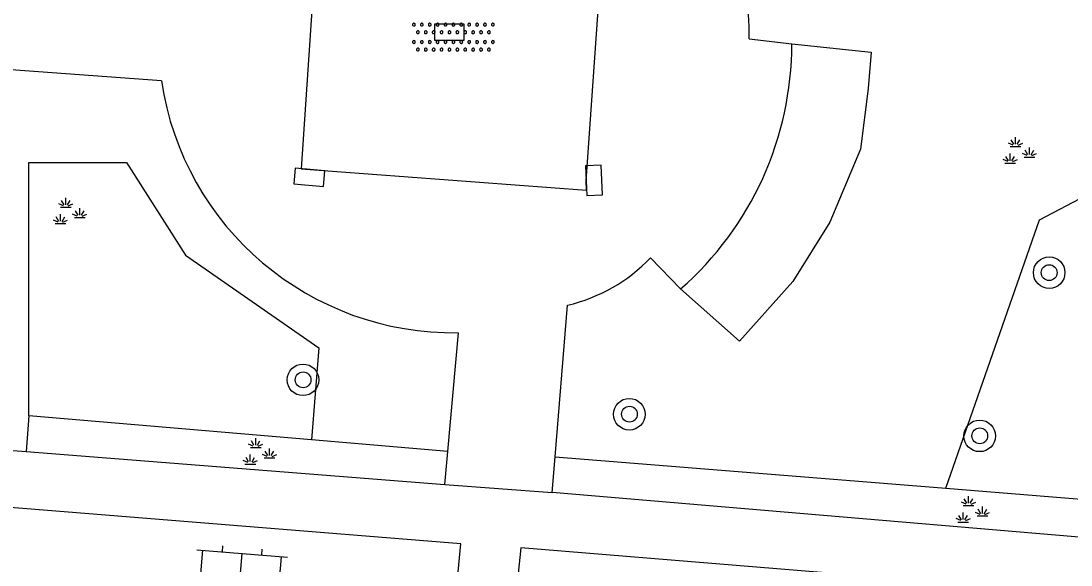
# Model space of a CAD drawing. Extents: x 132998 to 136004, y 396998 to 398512.
# Drawn here: x 133088.4 to 133115, y 397262.2 to 397275.96 of the extents above; entities that cross this region are included whole.
import ezdxf

# ---------------------------------------------------------------- set-up
doc = ezdxf.new("R2010")
doc.units = 0
for name, color, linetype in [('gg-knt-verharding', 7, 'Continuous'), ('gt-grn-groengrens', 7, 'Continuous'), ('gt-symb-boom', 7, 'Continuous'), ('gt-symb-groenvak', 7, 'Continuous'), ('gt-symb-klinker verharding', 7, 'Continuous'), ('gt-symb-kolk', 7, 'Continuous'), ('gt-symb-overige verharding', 7, 'Continuous')]:
    doc.layers.add(name, color=color, linetype=linetype)

# ---------------------------------------------------------------- blocks, each defined once
blk = doc.blocks.new('gt0-KOLK')
at = {"layer": 'gt-symb-kolk'}
blk.add_lwpolyline([(0, 0), (0.375, 0), (0.375, 0.4), (-0.375, 0.4), (-0.375, 0), (0, 0)], dxfattribs=at)
blk = doc.blocks.new('gt0-OVH')
at = {"layer": 'gt-symb-overige verharding'}
for points in [[(-0.972, 0.298), (-0.967, 0.308), (-0.965, 0.319), (-0.966, 0.33), (-0.971, 0.34), (-0.978, 0.348), (-0.988, 0.353), (-0.999, 0.355), (-1.01, 0.354), (-1.02, 0.349), (-1.028, 0.342), (-1.033, 0.332), (-1.035, 0.321), (-1.034, 0.31), (-1.029, 0.3), (-1.022, 0.292), (-1.012, 0.287), (-1.001, 0.285), (-0.99, 0.286), (-0.98, 0.291)], [(-0.772, 0.298), (-0.767, 0.308), (-0.765, 0.319), (-0.766, 0.33), (-0.771, 0.34), (-0.778, 0.348), (-0.788, 0.353), (-0.799, 0.355), (-0.81, 0.354), (-0.82, 0.349), (-0.828, 0.342), (-0.833, 0.332), (-0.835, 0.321), (-0.834, 0.31), (-0.829, 0.3), (-0.822, 0.292), (-0.812, 0.287), (-0.801, 0.285), (-0.79, 0.286), (-0.78, 0.291)], [(-0.572, 0.298), (-0.567, 0.308), (-0.565, 0.319), (-0.566, 0.33), (-0.571, 0.34), (-0.578, 0.348), (-0.588, 0.353), (-0.599, 0.355), (-0.61, 0.354), (-0.62, 0.349), (-0.628, 0.342), (-0.633, 0.332), (-0.635, 0.321), (-0.634, 0.31), (-0.629, 0.3), (-0.622, 0.292), (-0.612, 0.287), (-0.601, 0.285), (-0.59, 0.286), (-0.58, 0.291)], [(-0.372, 0.298), (-0.367, 0.308), (-0.365, 0.319), (-0.366, 0.33), (-0.371, 0.34), (-0.378, 0.348), (-0.388, 0.353), (-0.399, 0.355), (-0.41, 0.354), (-0.42, 0.349), (-0.428, 0.342), (-0.433, 0.332), (-0.435, 0.321), (-0.434, 0.31), (-0.429, 0.3), (-0.422, 0.292), (-0.412, 0.287), (-0.401, 0.285), (-0.39, 0.286), (-0.38, 0.291)], [(-0.172, 0.298), (-0.167, 0.308), (-0.165, 0.319), (-0.166, 0.33), (-0.171, 0.34), (-0.178, 0.348), (-0.188, 0.353), (-0.199, 0.355), (-0.21, 0.354), (-0.22, 0.349), (-0.228, 0.342), (-0.233, 0.332), (-0.235, 0.321), (-0.234, 0.31), (-0.229, 0.3), (-0.222, 0.292), (-0.212, 0.287), (-0.201, 0.285), (-0.19, 0.286), (-0.18, 0.291)], [(0.028, 0.298), (0.033, 0.308), (0.035, 0.319), (0.034, 0.33), (0.029, 0.34), (0.022, 0.348), (0.012, 0.353), (0.001, 0.355), (-0.01, 0.354), (-0.02, 0.349), (-0.028, 0.342), (-0.033, 0.332), (-0.035, 0.321), (-0.034, 0.31), (-0.029, 0.3), (-0.022, 0.292), (-0.012, 0.287), (-0.001, 0.285), (0.01, 0.286), (0.02, 0.291)], [(0.228, 0.298), (0.233, 0.308), (0.235, 0.319), (0.234, 0.33), (0.229, 0.34), (0.222, 0.348), (0.212, 0.353), (0.201, 0.355), (0.19, 0.354), (0.18, 0.349), (0.172, 0.342), (0.167, 0.332), (0.165, 0.321), (0.166, 0.31), (0.171, 0.3), (0.178, 0.292), (0.188, 0.287), (0.199, 0.285), (0.21, 0.286), (0.22, 0.291)], [(0.428, 0.298), (0.433, 0.308), (0.435, 0.319), (0.434, 0.33), (0.429, 0.34), (0.422, 0.348), (0.412, 0.353), (0.401, 0.355), (0.39, 0.354), (0.38, 0.349), (0.372, 0.342), (0.367, 0.332), (0.365, 0.321), (0.366, 0.31), (0.371, 0.3), (0.378, 0.292), (0.388, 0.287), (0.399, 0.285), (0.41, 0.286), (0.42, 0.291)], [(0.628, 0.298), (0.633, 0.308), (0.635, 0.319), (0.634, 0.33), (0.629, 0.34), (0.622, 0.348), (0.612, 0.353), (0.601, 0.355), (0.59, 0.354), (0.58, 0.349), (0.572, 0.342), (0.567, 0.332), (0.565, 0.321), (0.566, 0.31), (0.571, 0.3), (0.578, 0.292), (0.588, 0.287), (0.599, 0.285), (0.61, 0.286), (0.62, 0.291)], [(0.828, 0.298), (0.833, 0.308), (0.835, 0.319), (0.834, 0.33), (0.829, 0.34), (0.822, 0.348), (0.812, 0.353), (0.801, 0.355), (0.79, 0.354), (0.78, 0.349), (0.772, 0.342), (0.767, 0.332), (0.765, 0.321), (0.766, 0.31), (0.771, 0.3), (0.778, 0.292), (0.788, 0.287), (0.799, 0.285), (0.81, 0.286), (0.82, 0.291)], [(1.028, 0.298), (1.033, 0.308), (1.035, 0.319), (1.034, 0.33), (1.029, 0.34), (1.022, 0.348), (1.012, 0.353), (1.001, 0.355), (0.99, 0.354), (0.98, 0.349), (0.972, 0.342), (0.967, 0.332), (0.965, 0.321), (0.966, 0.31), (0.971, 0.3), (0.978, 0.292), (0.988, 0.287), (0.999, 0.285), (1.01, 0.286), (1.02, 0.291)], [(-0.872, 0.106), (-0.867, 0.116), (-0.865, 0.126), (-0.866, 0.137), (-0.871, 0.147), (-0.878, 0.156), (-0.888, 0.161), (-0.899, 0.163), (-0.91, 0.162), (-0.92, 0.157), (-0.928, 0.15), (-0.933, 0.14), (-0.935, 0.129), (-0.934, 0.118), (-0.929, 0.108), (-0.922, 0.1), (-0.912, 0.095), (-0.901, 0.092), (-0.89, 0.094), (-0.88, 0.098)], [(-0.672, 0.106), (-0.667, 0.116), (-0.665, 0.126), (-0.666, 0.137), (-0.671, 0.147), (-0.678, 0.156), (-0.688, 0.161), (-0.699, 0.163), (-0.71, 0.162), (-0.72, 0.157), (-0.728, 0.15), (-0.733, 0.14), (-0.735, 0.129), (-0.734, 0.118), (-0.729, 0.108), (-0.722, 0.1), (-0.712, 0.095), (-0.701, 0.092), (-0.69, 0.094), (-0.68, 0.098)], [(-0.472, 0.106), (-0.467, 0.116), (-0.465, 0.126), (-0.466, 0.137), (-0.471, 0.147), (-0.478, 0.156), (-0.488, 0.161), (-0.499, 0.163), (-0.51, 0.162), (-0.52, 0.157), (-0.528, 0.15), (-0.533, 0.14), (-0.535, 0.129), (-0.534, 0.118), (-0.529, 0.108), (-0.522, 0.1), (-0.512, 0.095), (-0.501, 0.092), (-0.49, 0.094), (-0.48, 0.098)], [(-0.272, 0.106), (-0.267, 0.116), (-0.265, 0.126), (-0.266, 0.137), (-0.271, 0.147), (-0.278, 0.156), (-0.288, 0.161), (-0.299, 0.163), (-0.31, 0.162), (-0.32, 0.157), (-0.328, 0.15), (-0.333, 0.14), (-0.335, 0.129), (-0.334, 0.118), (-0.329, 0.108), (-0.322, 0.1), (-0.312, 0.095), (-0.301, 0.092), (-0.29, 0.094), (-0.28, 0.098)], [(-0.072, 0.106), (-0.067, 0.116), (-0.065, 0.126), (-0.066, 0.137), (-0.071, 0.147), (-0.078, 0.156), (-0.088, 0.161), (-0.099, 0.163), (-0.11, 0.162), (-0.12, 0.157), (-0.128, 0.15), (-0.133, 0.14), (-0.135, 0.129), (-0.134, 0.118), (-0.129, 0.108), (-0.122, 0.1), (-0.112, 0.095), (-0.101, 0.092), (-0.09, 0.094), (-0.08, 0.098)], [(0.128, 0.106), (0.133, 0.116), (0.135, 0.126), (0.134, 0.137), (0.129, 0.147), (0.122, 0.156), (0.112, 0.161), (0.101, 0.163), (0.09, 0.162), (0.08, 0.157), (0.072, 0.15), (0.067, 0.14), (0.065, 0.129), (0.066, 0.118), (0.071, 0.108), (0.078, 0.1), (0.088, 0.095), (0.099, 0.092), (0.11, 0.094), (0.12, 0.098)], [(0.328, 0.106), (0.333, 0.116), (0.335, 0.126), (0.334, 0.137), (0.329, 0.147), (0.322, 0.156), (0.312, 0.161), (0.301, 0.163), (0.29, 0.162), (0.28, 0.157), (0.272, 0.15), (0.267, 0.14), (0.265, 0.129), (0.266, 0.118), (0.271, 0.108), (0.278, 0.1), (0.288, 0.095), (0.299, 0.092), (0.31, 0.094), (0.32, 0.098)], [(0.528, 0.106), (0.533, 0.116), (0.535, 0.126), (0.534, 0.137), (0.529, 0.147), (0.522, 0.156), (0.512, 0.161), (0.501, 0.163), (0.49, 0.162), (0.48, 0.157), (0.472, 0.15), (0.467, 0.14), (0.465, 0.129), (0.466, 0.118), (0.471, 0.108), (0.478, 0.1), (0.488, 0.095), (0.499, 0.092), (0.51, 0.094), (0.52, 0.098)], [(0.728, 0.106), (0.733, 0.116), (0.735, 0.126), (0.734, 0.137), (0.729, 0.147), (0.722, 0.156), (0.712, 0.161), (0.701, 0.163), (0.69, 0.162), (0.68, 0.157), (0.672, 0.15), (0.667, 0.14), (0.665, 0.129), (0.666, 0.118), (0.671, 0.108), (0.678, 0.1), (0.688, 0.095), (0.699, 0.092), (0.71, 0.094), (0.72, 0.098)], [(0.928, 0.106), (0.933, 0.116), (0.935, 0.126), (0.934, 0.137), (0.929, 0.147), (0.922, 0.156), (0.912, 0.161), (0.901, 0.163), (0.89, 0.162), (0.88, 0.157), (0.872, 0.15), (0.867, 0.14), (0.865, 0.129), (0.866, 0.118), (0.871, 0.108), (0.878, 0.1), (0.888, 0.095), (0.899, 0.092), (0.91, 0.094), (0.92, 0.098)], [(-0.972, -0.142), (-0.967, -0.132), (-0.965, -0.121), (-0.966, -0.11), (-0.971, -0.1), (-0.978, -0.092), (-0.988, -0.087), (-0.999, -0.085), (-1.01, -0.086), (-1.02, -0.091), (-1.028, -0.098), (-1.033, -0.108), (-1.035, -0.119), (-1.034, -0.13), (-1.029, -0.14), (-1.022, -0.148), (-1.012, -0.153), (-1.001, -0.155), (-0.99, -0.154), (-0.98, -0.149)], [(-0.772, -0.142), (-0.767, -0.132), (-0.765, -0.121), (-0.766, -0.11), (-0.771, -0.1), (-0.778, -0.092), (-0.788, -0.087), (-0.799, -0.085), (-0.81, -0.086), (-0.82, -0.091), (-0.828, -0.098), (-0.833, -0.108), (-0.835, -0.119), (-0.834, -0.13), (-0.829, -0.14), (-0.822, -0.148), (-0.812, -0.153), (-0.801, -0.155), (-0.79, -0.154), (-0.78, -0.149)], [(-0.572, -0.142), (-0.567, -0.132), (-0.565, -0.121), (-0.566, -0.11), (-0.571, -0.1), (-0.578, -0.092), (-0.588, -0.087), (-0.599, -0.085), (-0.61, -0.086), (-0.62, -0.091), (-0.628, -0.098), (-0.633, -0.108), (-0.635, -0.119), (-0.634, -0.13), (-0.629, -0.14), (-0.622, -0.148), (-0.612, -0.153), (-0.601, -0.155), (-0.59, -0.154), (-0.58, -0.149)], [(-0.372, -0.142), (-0.367, -0.132), (-0.365, -0.121), (-0.366, -0.11), (-0.371, -0.1), (-0.378, -0.092), (-0.388, -0.087), (-0.399, -0.085), (-0.41, -0.086), (-0.42, -0.091), (-0.428, -0.098), (-0.433, -0.108), (-0.435, -0.119), (-0.434, -0.13), (-0.429, -0.14), (-0.422, -0.148), (-0.412, -0.153), (-0.401, -0.155), (-0.39, -0.154), (-0.38, -0.149)], [(-0.172, -0.142), (-0.167, -0.132), (-0.165, -0.121), (-0.166, -0.11), (-0.171, -0.1), (-0.178, -0.092), (-0.188, -0.087), (-0.199, -0.085), (-0.21, -0.086), (-0.22, -0.091), (-0.228, -0.098), (-0.233, -0.108), (-0.235, -0.119), (-0.234, -0.13), (-0.229, -0.14), (-0.222, -0.148), (-0.212, -0.153), (-0.201, -0.155), (-0.19, -0.154), (-0.18, -0.149)], [(0.028, -0.142), (0.033, -0.132), (0.035, -0.121), (0.034, -0.11), (0.029, -0.1), (0.022, -0.092), (0.012, -0.087), (0.001, -0.085), (-0.01, -0.086), (-0.02, -0.091), (-0.028, -0.098), (-0.033, -0.108), (-0.035, -0.119), (-0.034, -0.13), (-0.029, -0.14), (-0.022, -0.148), (-0.012, -0.153), (-0.001, -0.155), (0.01, -0.154), (0.02, -0.149)], [(0.228, -0.142), (0.233, -0.132), (0.235, -0.121), (0.234, -0.11), (0.229, -0.1), (0.222, -0.092), (0.212, -0.087), (0.201, -0.085), (0.19, -0.086), (0.18, -0.091), (0.172, -0.098), (0.167, -0.108), (0.165, -0.119), (0.166, -0.13), (0.171, -0.14), (0.178, -0.148), (0.188, -0.153), (0.199, -0.155), (0.21, -0.154), (0.22, -0.149)], [(0.428, -0.142), (0.433, -0.132), (0.435, -0.121), (0.434, -0.11), (0.429, -0.1), (0.422, -0.092), (0.412, -0.087), (0.401, -0.085), (0.39, -0.086), (0.38, -0.091), (0.372, -0.098), (0.367, -0.108), (0.365, -0.119), (0.366, -0.13), (0.371, -0.14), (0.378, -0.148), (0.388, -0.153), (0.399, -0.155), (0.41, -0.154), (0.42, -0.149)], [(0.628, -0.142), (0.633, -0.132), (0.635, -0.121), (0.634, -0.11), (0.629, -0.1), (0.622, -0.092), (0.612, -0.087), (0.601, -0.085), (0.59, -0.086), (0.58, -0.091), (0.572, -0.098), (0.567, -0.108), (0.565, -0.119), (0.566, -0.13), (0.571, -0.14), (0.578, -0.148), (0.588, -0.153), (0.599, -0.155), (0.61, -0.154), (0.62, -0.149)], [(0.828, -0.142), (0.833, -0.132), (0.835, -0.121), (0.834, -0.11), (0.829, -0.1), (0.822, -0.092), (0.812, -0.087), (0.801, -0.085), (0.79, -0.086), (0.78, -0.091), (0.772, -0.098), (0.767, -0.108), (0.765, -0.119), (0.766, -0.13), (0.771, -0.14), (0.778, -0.148), (0.788, -0.153), (0.799, -0.155), (0.81, -0.154), (0.82, -0.149)], [(1.028, -0.142), (1.033, -0.132), (1.035, -0.121), (1.034, -0.11), (1.029, -0.1), (1.022, -0.092), (1.012, -0.087), (1.001, -0.085), (0.99, -0.086), (0.98, -0.091), (0.972, -0.098), (0.967, -0.108), (0.965, -0.119), (0.966, -0.13), (0.971, -0.14), (0.978, -0.148), (0.988, -0.153), (0.999, -0.155), (1.01, -0.154), (1.02, -0.149)], [(-0.872, -0.334), (-0.867, -0.324), (-0.865, -0.314), (-0.866, -0.303), (-0.871, -0.293), (-0.878, -0.284), (-0.888, -0.279), (-0.899, -0.277), (-0.91, -0.278), (-0.92, -0.283), (-0.928, -0.29), (-0.933, -0.3), (-0.935, -0.311), (-0.934, -0.322), (-0.929, -0.332), (-0.922, -0.34), (-0.912, -0.345), (-0.901, -0.348), (-0.89, -0.346), (-0.88, -0.342)], [(-0.672, -0.334), (-0.667, -0.324), (-0.665, -0.314), (-0.666, -0.303), (-0.671, -0.293), (-0.678, -0.284), (-0.688, -0.279), (-0.699, -0.277), (-0.71, -0.278), (-0.72, -0.283), (-0.728, -0.29), (-0.733, -0.3), (-0.735, -0.311), (-0.734, -0.322), (-0.729, -0.332), (-0.722, -0.34), (-0.712, -0.345), (-0.701, -0.348), (-0.69, -0.346), (-0.68, -0.342)], [(-0.472, -0.334), (-0.467, -0.324), (-0.465, -0.314), (-0.466, -0.303), (-0.471, -0.293), (-0.478, -0.284), (-0.488, -0.279), (-0.499, -0.277), (-0.51, -0.278), (-0.52, -0.283), (-0.528, -0.29), (-0.533, -0.3), (-0.535, -0.311), (-0.534, -0.322), (-0.529, -0.332), (-0.522, -0.34), (-0.512, -0.345), (-0.501, -0.348), (-0.49, -0.346), (-0.48, -0.342)], [(-0.272, -0.334), (-0.267, -0.324), (-0.265, -0.314), (-0.266, -0.303), (-0.271, -0.293), (-0.278, -0.284), (-0.288, -0.279), (-0.299, -0.277), (-0.31, -0.278), (-0.32, -0.283), (-0.328, -0.29), (-0.333, -0.3), (-0.335, -0.311), (-0.334, -0.322), (-0.329, -0.332), (-0.322, -0.34), (-0.312, -0.345), (-0.301, -0.348), (-0.29, -0.346), (-0.28, -0.342)], [(-0.072, -0.334), (-0.067, -0.324), (-0.065, -0.314), (-0.066, -0.303), (-0.071, -0.293), (-0.078, -0.284), (-0.088, -0.279), (-0.099, -0.277), (-0.11, -0.278), (-0.12, -0.283), (-0.128, -0.29), (-0.133, -0.3), (-0.135, -0.311), (-0.134, -0.322), (-0.129, -0.332), (-0.122, -0.34), (-0.112, -0.345), (-0.101, -0.348), (-0.09, -0.346), (-0.08, -0.342)], [(0.128, -0.334), (0.133, -0.324), (0.135, -0.314), (0.134, -0.303), (0.129, -0.293), (0.122, -0.284), (0.112, -0.279), (0.101, -0.277), (0.09, -0.278), (0.08, -0.283), (0.072, -0.29), (0.067, -0.3), (0.065, -0.311), (0.066, -0.322), (0.071, -0.332), (0.078, -0.34), (0.088, -0.345), (0.099, -0.348), (0.11, -0.346), (0.12, -0.342)], [(0.328, -0.334), (0.333, -0.324), (0.335, -0.314), (0.334, -0.303), (0.329, -0.293), (0.322, -0.284), (0.312, -0.279), (0.301, -0.277), (0.29, -0.278), (0.28, -0.283), (0.272, -0.29), (0.267, -0.3), (0.265, -0.311), (0.266, -0.322), (0.271, -0.332), (0.278, -0.34), (0.288, -0.345), (0.299, -0.348), (0.31, -0.346), (0.32, -0.342)], [(0.528, -0.334), (0.533, -0.324), (0.535, -0.314), (0.534, -0.303), (0.529, -0.293), (0.522, -0.284), (0.512, -0.279), (0.501, -0.277), (0.49, -0.278), (0.48, -0.283), (0.472, -0.29), (0.467, -0.3), (0.465, -0.311), (0.466, -0.322), (0.471, -0.332), (0.478, -0.34), (0.488, -0.345), (0.499, -0.348), (0.51, -0.346), (0.52, -0.342)], [(0.728, -0.334), (0.733, -0.324), (0.735, -0.314), (0.734, -0.303), (0.729, -0.293), (0.722, -0.284), (0.712, -0.279), (0.701, -0.277), (0.69, -0.278), (0.68, -0.283), (0.672, -0.29), (0.667, -0.3), (0.665, -0.311), (0.666, -0.322), (0.671, -0.332), (0.678, -0.34), (0.688, -0.345), (0.699, -0.348), (0.71, -0.346), (0.72, -0.342)], [(0.928, -0.334), (0.933, -0.324), (0.935, -0.314), (0.934, -0.303), (0.929, -0.293), (0.922, -0.284), (0.912, -0.279), (0.901, -0.277), (0.89, -0.278), (0.88, -0.283), (0.872, -0.29), (0.867, -0.3), (0.865, -0.311), (0.866, -0.322), (0.871, -0.332), (0.878, -0.34), (0.888, -0.345), (0.899, -0.348), (0.91, -0.346), (0.92, -0.342)]]:
    blk.add_lwpolyline(points, close=True, dxfattribs=at)
blk = doc.blocks.new('gt0-BOOM')
at = {"layer": 'gt-symb-boom'}
for radius in [0.4, 0.2]:
    blk.add_circle((0, 0), radius, dxfattribs=at)
blk = doc.blocks.new('gt0-GRVAK')
at = {"layer": 'gt-symb-groenvak'}
for p, q in [((-0.091, 0.211), (-0.156, 0.322)), ((-0.047, 0.214), (-0.047, 0.393)), ((-0.004, 0.211), (0.061, 0.322)), ((-0.11, 0.189), (-0.228, 0.24)), ((-0.182, 0.153), (0.088, 0.153)), ((0.015, 0.189), (0.133, 0.24)), ((0.262, -0.052), (0.197, 0.059)), ((0.305, -0.049), (0.305, 0.13)), ((0.349, -0.052), (0.414, 0.059)), ((-0.245, -0.228), (-0.363, -0.177)), ((-0.318, -0.264), (-0.047, -0.264)), ((-0.226, -0.206), (-0.291, -0.095)), ((-0.183, -0.203), (-0.183, -0.024)), ((-0.139, -0.206), (-0.074, -0.095)), ((-0.12, -0.228), (-0.002, -0.177)), ((0.243, -0.074), (0.125, -0.023)), ((0.17, -0.11), (0.441, -0.11)), ((0.368, -0.074), (0.486, -0.023))]:
    blk.add_line(p, q, dxfattribs=at)
blk = doc.blocks.new('gt0-KL1')
at = {"layer": 'gt-symb-klinker verharding'}
for p, q in [((-1.15, 0.3), (1.15, 0.3)), ((-1, -0.3), (-1, 0.3)), ((-0.5, 0.3), (-0.5, 0.45)), ((0, -0.3), (0, 0.3)), ((0.5, 0.3), (0.5, 0.45)), ((1, -0.3), (1, 0.3)), ((-1.15, -0.3), (1.15, -0.3)), ((-0.5, -0.45), (-0.5, -0.3)), ((0.5, -0.45), (0.5, -0.3))]:
    blk.add_line(p, q, dxfattribs=at)

msp = doc.modelspace()

# ---------------------------------------------------------------- linework, layer by layer
at = {"layer": 'gg-knt-verharding'}
for p, q in [((133106.844, 397275.514), (133107.927, 397275.388)), ((133091.957, 397274.449), (133085.661, 397274.912)), ((133105.11, 397269.182), (133104.345, 397269.97)), ((133101.929, 397264.933), (133102.246, 397268.772)), ((133099.208, 397265.071), (133099.482, 397268.075)), ((133088.526, 397265.064), (133099.132, 397264.234)), ((133099.132, 397264.234), (133099.208, 397265.071)), ((133101.855, 397264.03), (133101.929, 397264.933)), ((133099.132, 397264.234), (133101.855, 397264.03)), ((133120.248, 397262.477), (133101.855, 397264.03))]:
    msp.add_line(p, q, dxfattribs=at)
for points in [[(133102.727, 397271.681), (133102.716, 397271.923), (133103.23, 397279.246), (133103.018, 397279.249), (133096.003, 397279.747), (133095.498, 397272.224), (133102.727, 397271.681)], [(133084.18, 397267.483), (133086.06, 397265.257), (133088.526, 397265.064)], [(133099.397, 397261.221), (133099.544, 397262.733), (133087.703, 397263.684), (133087.557, 397262.16)], [(133112.876, 397260.161), (133113.005, 397261.653), (133101.059, 397262.629), (133100.905, 397261.09)]]:
    msp.add_lwpolyline(points, dxfattribs=at)
for centre, radius, start, end in [((133099.455, 397275.607), 7.39, 359.2784, 18.3208), ((133099.659, 397275.399), 8.268, 311.247, 359.9249), ((133099.353, 397275.552), 7.478, 188.4832, 270.9847), ((133101.289, 397272.887), 4.225, 283.0953, 316.3356)]:
    msp.add_arc(centre, radius, start, end, dxfattribs=at)
at = {"layer": 'gt-grn-groengrens'}
for p, q in [((133088.597, 397265.972), (133088.526, 397265.064)), ((133095.76, 397265.364), (133088.597, 397265.972)), ((133099.208, 397265.071), (133095.76, 397265.364)), ((133101.929, 397264.933), (133111.824, 397264.136))]:
    msp.add_line(p, q, dxfattribs=at)
for points in [[(133107.927, 397275.388), (133109.932, 397275.179), (133109.861, 397274.257), (133109.669, 397272.718), (133108.891, 397270.87), (133107.954, 397269.371), (133106.601, 397267.859), (133105.11, 397269.182)], [(133111.824, 397264.136), (133114.2, 397270.929), (133118.816, 397273.353)], [(133088.597, 397265.972), (133088.597, 397272.382), (133091.071, 397272.382), (133092.564, 397270.035), (133095.948, 397267.69), (133095.76, 397265.364)], [(133111.824, 397264.136), (133118.172, 397263.625), (133120.314, 397263.484)]]:
    msp.add_lwpolyline(points, dxfattribs=at)

# ---------------------------------------------------------------- block references
at = {"layer": 'gt-symb-boom'}
for p in [(133114.446, 397269.596), (133095.545, 397266.882), (133103.812, 397266.012), (133112.687, 397265.464)]:
    msp.add_blockref('gt0-BOOM', p, dxfattribs=at)
at = {"layer": 'gt-symb-groenvak'}
for p in [(133113.642, 397272.632), (133089.582, 397271.099), (133094.391, 397265.015), (133112.451, 397263.546)]:
    msp.add_blockref('gt0-GRVAK', p, dxfattribs=at)
at = {"layer": 'gt-symb-klinker verharding', "rotation": -4.644721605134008}
msp.add_blockref('gt0-KL1', (133093.976, 397262.188), dxfattribs=at)
at = {"layer": 'gt-symb-kolk'}
msp.add_blockref('gt0-KOLK', (133099.249, 397275.482), dxfattribs=at)
for p, rotation in [((133095.722, 397272.204), 174.77963836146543), ((133102.716, 397271.923), -87.42085250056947)]:
    msp.add_blockref('gt0-KOLK', p, dxfattribs=dict(at, rotation=rotation))
at = {"layer": 'gt-symb-overige verharding'}
msp.add_blockref('gt0-OVH', (133099.353, 397275.552), dxfattribs=at)

doc.saveas('drawing.dxf')
